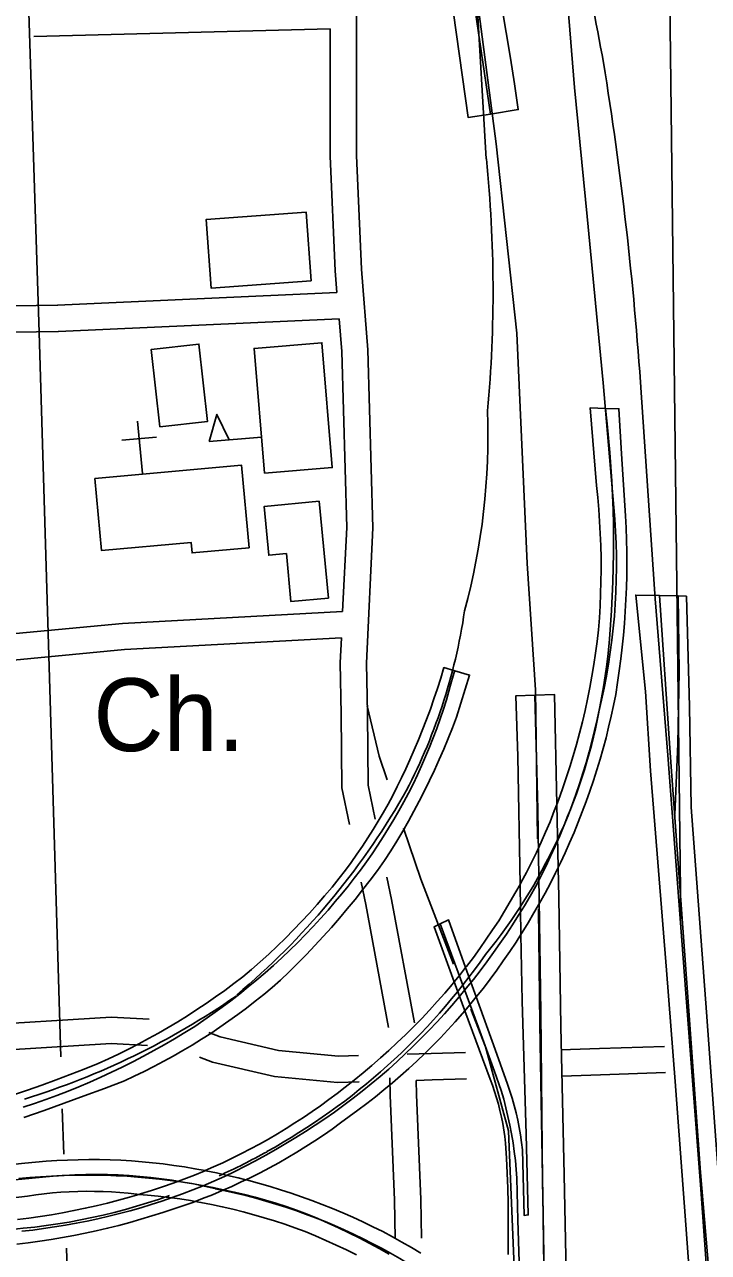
# Model space of a CAD drawing. Extents: x 3297716 to 3335574, y 688621 to 713991.
# Drawn here: x 3329047 to 3329828, y 705204 to 706604 of the extents above; entities that cross this region are included whole.
import ezdxf

# ---------------------------------------------------------------- set-up
doc = ezdxf.new("R2010")
doc.units = 0
for name, color, linetype in [('V-BLDG-OTLN', 7, 'Continuous'), ('V-BRDG-OTLN', 7, 'Continuous'), ('V-ROAD-CNTR', 7, 'Continuous'), ('V-SITE-OTLN', 7, 'Continuous'), ('V-SITE-OTLN-IDEN', 7, 'Continuous')]:
    doc.layers.add(name, color=color, linetype=linetype)

msp = doc.modelspace()

# ---------------------------------------------------------------- linework, layer by layer
at = {"layer": 'V-BLDG-OTLN'}
msp.add_line((3329317.8, 706133.7), (3329258, 706128.7), dxfattribs=at)
for points in [[(3329374.7, 706311.8), (3329260.4, 706303.6), (3329254.7, 706381.8), (3329369, 706390.1)], [(3329201.8, 706145.4), (3329192, 706233.6), (3329246.5, 706239.7), (3329256.4, 706151.5)], [(3329321.2, 706092.4), (3329309.4, 706234.7), (3329386.8, 706241.2), (3329398.6, 706098.8)], [(3329258, 706128.7), (3329267, 706159.6), (3329281, 706130.6)], [(3329303.8, 706007.5), (3329238.6, 706001.6), (3329237.5, 706013.5), (3329135.3, 706004.2), (3329127.8, 706086.4), (3329295.2, 706101.6)], [(3329383.8, 706060.4), (3329394.3, 705950), (3329351.4, 705946), (3329346.3, 706000.7), (3329326.2, 705998.8), (3329321, 706054.5)]]:
    msp.add_lwpolyline(points, close=True, dxfattribs=at)
at = {"layer": 'V-BRDG-OTLN'}
for points in [[(3329579.1, 706502.1), (3329554.8, 706667.3)], [(3329592.3, 706624.3), (3329597.3, 706595), (3329602, 706565.8), (3329606.6, 706536.5), (3329610.9, 706507.1), (3329579.1, 706502.1), (3329553.9, 706498.1), (3329533.6, 706641.7)], [(3329710.2, 705861.5), (3329712, 705874.1), (3329713.5, 705886.7), (3329715, 705903), (3329716.3, 705919.4), (3329717.4, 705935.7), (3329718.3, 705952.1), (3329718.9, 705968.5), (3329719.4, 705984.9), (3329719.6, 706001.3), (3329719.6, 706017.7), (3329719.5, 706034.2), (3329719.1, 706050.6), (3329718.5, 706067), (3329717.7, 706083.4), (3329716.7, 706099.8), (3329715.5, 706116.2), (3329714, 706132.5), (3329712.4, 706148.9), (3329710.7, 706166.4)], [(3329830.5, 704888.7), (3329814.6, 705063.1), (3329802.2, 705235.4), (3329790.2, 705398.7), (3329780, 705525.7), (3329762, 705752.9), (3329756.1, 705843.5), (3329745, 705953.4), (3329772.2, 705952.9), (3329793.5, 705952.6), (3329803, 705952.4)], [(3329772.2, 705952.9), (3329784, 705779), (3329803.1, 705516.2), (3329819.1, 705294.8), (3329841, 705035.5)], [(3329793.5, 705952.6), (3329794.6, 705865.8), (3329793, 705783.8), (3329789.5, 705703.2)], [(3329803, 705952.4), (3329806.4, 705826.2), (3329808.5, 705711.6), (3329825.8, 705477.6), (3329840.7, 705274.4)], [(3329044.2, 705227.9), (3329056.7, 705229.3), (3329069.2, 705231), (3329081.7, 705232.8), (3329094.1, 705234.8), (3329106.5, 705237.1), (3329118.9, 705239.5), (3329131.2, 705242.1), (3329143.5, 705245), (3329155.7, 705248), (3329167.9, 705251.3), (3329180, 705254.7), (3329192, 705258.4), (3329204, 705262.2), (3329216, 705266.3), (3329227.8, 705270.5), (3329239.6, 705275), (3329251.3, 705279.6), (3329263.5, 705284.9), (3329275.5, 705290.5), (3329287.4, 705296.2), (3329299.3, 705302.2), (3329311, 705308.3), (3329322.7, 705314.6), (3329334.2, 705321.1), (3329345.6, 705327.8), (3329357, 705334.7), (3329368.2, 705341.7), (3329379.3, 705348.9), (3329390.2, 705356.3), (3329401.1, 705363.9), (3329411.8, 705371.7), (3329422.4, 705379.6), (3329432.9, 705387.7), (3329443.2, 705396), (3329453.4, 705404.4), (3329463.1, 705412.8), (3329472.6, 705421.4), (3329481.9, 705430.1), (3329491.1, 705439), (3329500.2, 705448), (3329509.2, 705457.1), (3329518, 705466.4), (3329526.6, 705475.9), (3329535.1, 705485.5), (3329543.4, 705495.2), (3329551.6, 705505), (3329559.7, 705515), (3329567.5, 705525.1), (3329575.2, 705535.3), (3329582.8, 705545.7), (3329590.1, 705556.2), (3329597.4, 705566.8), (3329604.4, 705577.5), (3329611.3, 705588.3), (3329618, 705599.2), (3329624.5, 705610.2), (3329630.9, 705621.3), (3329636.7, 705632.6), (3329642.4, 705644), (3329647.9, 705655.5), (3329653.2, 705667), (3329658.3, 705678.7), (3329663.1, 705690.4), (3329667.8, 705702.2), (3329672.3, 705714.1), (3329676.6, 705726), (3329680.7, 705738.1), (3329684.6, 705750.2), (3329688.3, 705762.3), (3329691.7, 705774.6), (3329695, 705786.8), (3329698.1, 705799.2), (3329700.9, 705811.5), (3329703.5, 705824), (3329706, 705836.4), (3329708.2, 705849), (3329710.2, 705861.5)], [(3329538.5, 705867.1), (3329537.4, 705864.1), (3329533.4, 705849.6), (3329528.9, 705834.1), (3329525.5, 705823.2), (3329521.8, 705812.2), (3329517.9, 705801.4), (3329513.9, 705790.6), (3329509.7, 705779.9), (3329505.2, 705769.3), (3329500.6, 705758.7), (3329495.8, 705748.3), (3329490.8, 705737.9), (3329485.6, 705727.6), (3329480.2, 705717.5), (3329474.7, 705707.4), (3329468.9, 705697.4), (3329463, 705687.5), (3329456.9, 705677.7), (3329450.6, 705668.1), (3329444.2, 705658.5), (3329437.6, 705649.1), (3329430.8, 705639.8), (3329423.8, 705630.6), (3329416.7, 705621.5), (3329409.5, 705612.6), (3329402, 705603.8), (3329393.8, 705594.2), (3329385.4, 705584.7), (3329376.8, 705575.4), (3329368.1, 705566.3), (3329359.2, 705557.3), (3329350.2, 705548.4), (3329341, 705539.7), (3329331.7, 705531.1), (3329322.2, 705522.7), (3329312.6, 705514.5), (3329302.8, 705506.5), (3329293, 705498.6), (3329282.9, 705490.8), (3329272.8, 705483.3), (3329262.5, 705475.9), (3329252.1, 705468.7), (3329241.6, 705461.6), (3329230.2, 705454.4), (3329218.6, 705447.4), (3329206.9, 705440.5), (3329195, 705433.9), (3329183.1, 705427.4), (3329171.1, 705421.1), (3329159, 705415.1), (3329146.7, 705409.2), (3329134.4, 705403.5), (3329122, 705398), (3329109.5, 705392.7), (3329097, 705387.6), (3329084.3, 705382.7), (3329071.6, 705378), (3329058.8, 705373.5), (3329045.9, 705369.3)], [(3329326.1, 705544.1), (3329335.6, 705553.1), (3329345.1, 705562.3), (3329354.4, 705571.6), (3329363.5, 705581.1), (3329372.5, 705590.7), (3329381.3, 705600.5), (3329389.9, 705610.4), (3329398.4, 705620.5), (3329406.7, 705630.7), (3329413.6, 705639.6), (3329420.3, 705648.6), (3329426.8, 705657.8), (3329433.2, 705667.1), (3329439.4, 705676.5), (3329445.4, 705686), (3329451.2, 705695.6), (3329456.9, 705705.3), (3329462.4, 705715.1), (3329467.7, 705725), (3329472.8, 705735), (3329477.8, 705745.1), (3329482.5, 705755.3), (3329487.1, 705765.6), (3329492.2, 705777), (3329497.1, 705788.5), (3329506.3, 705811.6), (3329510.6, 705823.3), (3329514.7, 705835.1), (3329518.7, 705846.9), (3329522.4, 705858.8), (3329526, 705870.8), (3329538.5, 705867.1), (3329555.4, 705862.2), (3329540.4, 705814.4), (3329535.8, 705802.1), (3329531, 705790), (3329525.9, 705777.9), (3329520.7, 705765.9), (3329515.3, 705753.9), (3329509.7, 705742.1), (3329503.9, 705730.3), (3329498, 705718.6), (3329491.8, 705707.1), (3329485.5, 705695.6), (3329479, 705684.2), (3329472.3, 705672.9), (3329465.4, 705661.8), (3329458.4, 705650.7), (3329450.2, 705639.4), (3329441.8, 705628.3), (3329433.3, 705617.2), (3329424.6, 705606.3), (3329415.8, 705595.5), (3329406.8, 705584.9), (3329397.6, 705574.4), (3329388.3, 705564), (3329378.9, 705553.7), (3329369.3, 705543.6), (3329359.5, 705533.7), (3329349.6, 705523.8), (3329339.6, 705514.2), (3329330.1, 705506), (3329320.5, 705498), (3329310.7, 705490.2), (3329300.8, 705482.5), (3329290.8, 705475), (3329280.6, 705467.7), (3329270.4, 705460.6), (3329259.9, 705453.6), (3329249.4, 705446.9), (3329238.8, 705440.3), (3329228, 705433.9), (3329217.2, 705427.7), (3329206.2, 705421.7), (3329195.1, 705415.9), (3329184, 705410.2), (3329172.7, 705404.8), (3329161.3, 705399.6), (3329138.5, 705390.8), (3329115.6, 705382.2), (3329092.7, 705373.9), (3329069.7, 705365.7), (3329046.5, 705357.7)], [(3329629.8, 705839.4), (3329633.2, 705709.1), (3329636.8, 705477.5), (3329638.8, 705285.1), (3329639.2, 705247.9), (3329639.8, 705210.8), (3329640.6, 705173.7)], [(3329599.5, 705201.2), (3329599.5, 705222), (3329599.6, 705242.8), (3329599.5, 705259.9), (3329599.1, 705277.1), (3329598.4, 705294.3), (3329597.6, 705311.4), (3329596.5, 705328.5), (3329595.6, 705336), (3329593.2, 705350.9), (3329591.8, 705358.2), (3329590.1, 705365.6), (3329588.2, 705372.9), (3329586.1, 705380.1), (3329583.9, 705387.3), (3329581.4, 705394.4), (3329578.8, 705401.4), (3329549.9, 705479.4), (3329555.4, 705485.8), (3329563, 705495.1), (3329584.6, 705435), (3329598.6, 705395.7), (3329601.4, 705387.7), (3329604, 705379.5), (3329606.4, 705371.3), (3329608.5, 705363), (3329610.4, 705354.6), (3329612, 705346.2), (3329613.5, 705337.8), (3329614.6, 705329.3), (3329615.6, 705320.8), (3329617.5, 705246), (3329622.3, 705246.6), (3329619.9, 705338.6), (3329615.4, 705490.2), (3329614, 705566.5), (3329615.4, 705568.7), (3329622.2, 705579.7), (3329628.9, 705590.9), (3329635.3, 705602.1), (3329641.5, 705613.5), (3329647.6, 705625), (3329653.4, 705636.5), (3329656.5, 705642.8), (3329657.2, 705608.4), (3329659.7, 705461.6), (3329663.3, 705292.1), (3329666, 705161.8)], [(3329521.8, 705578.4), (3329565.6, 705460.3), (3329583.7, 705410.1), (3329591.4, 705388.3), (3329594.3, 705378.5), (3329596.8, 705368.7), (3329599.2, 705358.8), (3329601.3, 705348.9), (3329603.3, 705338.9), (3329605, 705328.8), (3329606.4, 705318.7), (3329607.7, 705308.6), (3329608.7, 705298.5), (3329609.5, 705288.4), (3329610.6, 705240.7), (3329611.9, 705193.1)], [(3329034.6, 705383.4), (3329050.9, 705388.9), (3329067.2, 705394.6), (3329083.3, 705400.5), (3329099.4, 705406.5), (3329115.4, 705412.7), (3329131.4, 705419.1), (3329143.1, 705424.4), (3329154.7, 705429.9), (3329166.2, 705435.6), (3329177.7, 705441.5), (3329189, 705447.6), (3329200.2, 705453.9), (3329211.4, 705460.3), (3329222.4, 705466.9), (3329233.3, 705473.7), (3329244.1, 705480.7), (3329254.8, 705487.8), (3329265.4, 705495.1), (3329275.9, 705502.6), (3329286.2, 705510.3), (3329296.4, 705518.1), (3329306.4, 705526.6), (3329316.3, 705535.3), (3329326.1, 705544.1)], [(3328903.6, 705290.6), (3329047.8, 705305.5)], [(3329047.8, 705305.5), (3329059.9, 705306.7), (3329072, 705307.7), (3329084.2, 705308.5), (3329096.3, 705309.1), (3329108.5, 705309.5), (3329120.6, 705309.6), (3329132.8, 705309.6), (3329145, 705309.3), (3329157.2, 705308.8), (3329169.3, 705308.1), (3329181.5, 705307.1), (3329193.6, 705306), (3329205.7, 705304.6), (3329217.8, 705303), (3329229.8, 705301.2), (3329241.8, 705299.2), (3329253.5, 705297), (3329252.3, 705296.5), (3329241.5, 705292), (3329229.3, 705287.3), (3329217, 705282.8), (3329204.7, 705278.5), (3329192.3, 705274.4), (3329179.8, 705270.5), (3329177.8, 705269.9), (3329175.4, 705270.1), (3329165.8, 705271.2), (3329156.2, 705272.1), (3329146.6, 705272.7), (3329137, 705273.2), (3329127.4, 705273.4), (3329117.7, 705273.5), (3329108.1, 705273.3), (3329098.5, 705272.9), (3329088.8, 705272.4), (3329079.2, 705271.6), (3329069.7, 705270.6), (3329060.1, 705269.5), (3329050.6, 705268.1), (3329007.5, 705263.1)], [(3329041, 705287.9), (3329053.3, 705289.1), (3329065.6, 705290.1), (3329078, 705290.9), (3329090.3, 705291.5), (3329102.7, 705291.8), (3329115, 705292), (3329127.4, 705291.9), (3329139.8, 705291.7), (3329152.1, 705291.2), (3329164.5, 705290.6), (3329176.8, 705289.7), (3329189.1, 705288.6), (3329201.4, 705287.3), (3329213.7, 705285.8), (3329225.9, 705284.2), (3329238.2, 705282.3), (3329250.3, 705280.1), (3329262.5, 705277.8), (3329274.6, 705275.3), (3329286.7, 705272.6), (3329298.7, 705269.7), (3329310.7, 705266.6), (3329322.6, 705263.3), (3329334.4, 705259.8), (3329346.2, 705256), (3329358, 705252.1), (3329370.1, 705247.3), (3329382.1, 705242.3), (3329394, 705237.1), (3329405.8, 705231.7), (3329417.5, 705226.1), (3329429.2, 705220.3), (3329440.7, 705214.4), (3329452.2, 705208.2), (3329463.5, 705201.9)], [(3329426.2, 705201), (3329414.7, 705206.7), (3329403.1, 705212.2), (3329391.3, 705217.5), (3329379.5, 705222.6), (3329367.7, 705227.5), (3329356.1, 705231.8), (3329344.4, 705235.9), (3329332.6, 705239.7), (3329320.8, 705243.3), (3329309, 705246.8), (3329297, 705250), (3329285.1, 705253), (3329273, 705255.8), (3329260.9, 705258.3), (3329248.8, 705260.7), (3329242.1, 705261.8), (3329250.7, 705265.1), (3329261.8, 705269.6), (3329272.9, 705274.2), (3329283.9, 705279.1), (3329294.8, 705284.1), (3329299.8, 705286.5), (3329303.4, 705285.6), (3329315.5, 705282.3), (3329327.6, 705278.8), (3329339.7, 705275.1), (3329351.7, 705271.2), (3329363.6, 705267.1), (3329375.5, 705262.8), (3329387.3, 705258.3), (3329399, 705253.7), (3329410.6, 705248.8), (3329422.2, 705243.8), (3329433.7, 705238.6), (3329445.1, 705233.1), (3329456.4, 705227.6), (3329467.4, 705221.7), (3329478.2, 705215.6), (3329489, 705209.3), (3329499.6, 705202.9)], [(3329039.2, 705241.3), (3329052.2, 705242.9), (3329065.1, 705244.7), (3329078, 705246.8), (3329090.9, 705249), (3329103.8, 705251.4), (3329116.6, 705254.1), (3329129.3, 705257), (3329142, 705260), (3329154.7, 705263.3), (3329167.3, 705266.8), (3329177.8, 705269.9), (3329187.7, 705269.1), (3329200, 705267.9), (3329212.2, 705266.4), (3329224.5, 705264.7), (3329236.7, 705262.8), (3329242.1, 705261.8), (3329239.5, 705260.8), (3329228.2, 705256.8), (3329216.8, 705252.9), (3329205.4, 705249.2), (3329192.8, 705245.3), (3329180.2, 705241.5), (3329167.6, 705237.9), (3329154.9, 705234.5), (3329142.1, 705231.4), (3329129.3, 705228.4), (3329116.5, 705225.6), (3329103.6, 705223), (3329090.7, 705220.7), (3329077.7, 705218.5), (3329064.7, 705216.6), (3329051.7, 705214.8), (3329038.6, 705213.3)]]:
    msp.add_lwpolyline(points, dxfattribs=at)
for points in [[(3329656.5, 705642.8), (3329654.9, 705714.6), (3329656.9, 705719.7), (3329661.4, 705732.3), (3329665.7, 705744.9), (3329669.8, 705757.6), (3329673.7, 705770.3), (3329677.4, 705783.1), (3329680.9, 705796), (3329684.2, 705808.9), (3329687.2, 705821.9), (3329690, 705834.9), (3329692.6, 705847.9), (3329695, 705861), (3329697.2, 705874.2), (3329699.2, 705887.3), (3329700.9, 705900.5), (3329702.4, 705913.8), (3329703.5, 705927.5), (3329704.3, 705941.2), (3329705, 705954.9), (3329705.3, 705968.6), (3329705.5, 705982.4), (3329705.4, 705996.1), (3329705.1, 706009.9), (3329704.6, 706023.6), (3329703.8, 706037.3), (3329702.8, 706051), (3329701.6, 706064.7), (3329700.1, 706078.4), (3329692.9, 706166.9), (3329710.7, 706166.4), (3329725.8, 706165.9), (3329728.7, 706114.4), (3329733.4, 706043.7), (3329734, 706030.1), (3329734.5, 706016.5), (3329734.8, 706002.9), (3329734.9, 705989.3), (3329734.7, 705975.6), (3329734.4, 705962), (3329733.8, 705948.4), (3329733.1, 705934.8), (3329732.1, 705921.2), (3329731, 705907.7), (3329729.6, 705894.1), (3329728.1, 705880.6), (3329726.3, 705867.1), (3329724.4, 705853.6), (3329722.2, 705840.2), (3329719.7, 705827.7), (3329717, 705815.3), (3329714.1, 705803), (3329711.1, 705790.7), (3329707.8, 705778.4), (3329704.3, 705766.3), (3329700.6, 705754.1), (3329696.8, 705742), (3329692.7, 705730), (3329688.5, 705718.1), (3329684, 705706.2), (3329679.4, 705694.4), (3329674.6, 705682.7), (3329669.5, 705671), (3329664.3, 705659.4), (3329659, 705647.9)], [(3329654.9, 705714.6), (3329652.1, 705707.3), (3329647.2, 705694.9), (3329642.2, 705683.2), (3329637.1, 705671.6), (3329631.7, 705660), (3329626.1, 705648.6), (3329620.3, 705637.2), (3329614.4, 705626), (3329613, 705623.5), (3329610.3, 705769.4), (3329608.3, 705838.7), (3329629.8, 705839.4), (3329652.2, 705840.2)], [(3329656.5, 705642.8), (3329653.4, 705636.5), (3329647.6, 705625), (3329641.5, 705613.5), (3329635.3, 705602.1), (3329628.9, 705590.9), (3329622.2, 705579.7), (3329615.4, 705568.7), (3329614, 705566.5), (3329613, 705623.5), (3329614.4, 705626), (3329620.3, 705637.2), (3329626.1, 705648.6), (3329631.7, 705660), (3329637.1, 705671.6), (3329642.2, 705683.2), (3329647.2, 705694.9), (3329652.1, 705707.3), (3329654.9, 705714.6)], [(3329614, 705566.5), (3329608.4, 705557.7), (3329601.3, 705546.9), (3329593.9, 705536.3), (3329586.4, 705525.7), (3329578.7, 705515.3), (3329571.1, 705505.3), (3329563.3, 705495.5), (3329563, 705495.1), (3329550.9, 705528.7), (3329551.8, 705529.8), (3329559.7, 705540.2), (3329567.2, 705550.5), (3329574.5, 705560.9), (3329581.6, 705571.5), (3329588.6, 705582.1), (3329595.3, 705592.9), (3329601.8, 705603.8), (3329608.2, 705614.9), (3329613, 705623.5)], [(3329550.9, 705528.7), (3329543.7, 705519.6), (3329537.8, 705512.4), (3329514.9, 705575), (3329521.8, 705578.4), (3329531.4, 705583)], [(3329563, 705495.1), (3329555.4, 705485.8), (3329549.9, 705479.4), (3329549.5, 705480.6), (3329537.8, 705512.4), (3329543.7, 705519.6), (3329550.9, 705528.7)], [(3329549.9, 705479.4), (3329547.3, 705476.3), (3329539, 705466.8), (3329530.6, 705457.6), (3329522, 705448.5), (3329513.2, 705439.5), (3329504.3, 705430.7), (3329495.3, 705422), (3329486.1, 705413.5), (3329476.7, 705405.2), (3329467.3, 705397), (3329457.6, 705389), (3329447.9, 705381.1), (3329438, 705373.5), (3329428, 705366), (3329417.8, 705358.6), (3329408.2, 705351.5), (3329398.4, 705344.5), (3329388.6, 705337.6), (3329378.6, 705331), (3329368.5, 705324.5), (3329358.3, 705318.2), (3329347.9, 705312), (3329337.5, 705306.1), (3329327, 705300.3), (3329316.3, 705294.7), (3329305.6, 705289.3), (3329299.8, 705286.5), (3329291.1, 705288.7), (3329278.9, 705291.6), (3329266.6, 705294.4), (3329254.2, 705296.9), (3329253.5, 705297), (3329263.1, 705301.2), (3329273.8, 705306.1), (3329284.4, 705311.2), (3329295, 705316.4), (3329305.4, 705321.8), (3329315.7, 705327.4), (3329326, 705333.1), (3329336.1, 705339), (3329346.2, 705345.1), (3329356.1, 705351.4), (3329365.9, 705357.8), (3329375.7, 705364.4), (3329385.3, 705371.1), (3329394.8, 705378), (3329404.1, 705385.1), (3329413.4, 705392.3), (3329423.7, 705400.3), (3329433.8, 705408.5), (3329443.8, 705416.9), (3329453.6, 705425.5), (3329463.3, 705434.2), (3329472.9, 705443), (3329482.3, 705452.1), (3329491.6, 705461.3), (3329500.7, 705470.6), (3329509.6, 705480.1), (3329518.4, 705489.8), (3329527, 705499.6), (3329535.4, 705509.5), (3329537.8, 705512.4), (3329549.5, 705480.6)], [(3329299.8, 705286.5), (3329294.8, 705284.1), (3329283.9, 705279.1), (3329272.9, 705274.2), (3329261.8, 705269.6), (3329250.7, 705265.1), (3329242.1, 705261.8), (3329236.7, 705262.8), (3329224.5, 705264.7), (3329212.2, 705266.4), (3329200, 705267.9), (3329187.7, 705269.1), (3329177.8, 705269.9), (3329179.8, 705270.5), (3329192.3, 705274.4), (3329204.7, 705278.5), (3329217, 705282.8), (3329229.3, 705287.3), (3329241.5, 705292), (3329252.3, 705296.5), (3329253.5, 705297), (3329254.2, 705296.9), (3329266.6, 705294.4), (3329278.9, 705291.6), (3329291.1, 705288.7)]]:
    msp.add_lwpolyline(points, close=True, dxfattribs=at)
at = {"layer": 'V-ROAD-CNTR'}
for points in [[(3329088.8, 705426.8), (3329064.1, 706253.1), (3329039, 707030), (3329017.6, 707758)], [(3329796.6, 705584.3), (3329781.4, 706855.7)], [(3329390.1, 706845.4), (3329418.3, 706765.3), (3329426.3, 706638.1), (3329426.2, 706454.9), (3329431.9, 706325), (3329439.3, 706233), (3329445.1, 706030.2), (3329437.6, 705875.7), (3329438.9, 705818.4)], [(3329721.2, 706040.1), (3329707.7, 706195.5), (3329689.7, 706385.1), (3329675.3, 706532.5), (3329653.6, 706800.5), (3329651, 706806.4)], [(3329574.5, 706450.9), (3329563.4, 706640.1)], [(3329563.4, 706640.1), (3329585.6, 706468.1), (3329609.5, 706252), (3329621.3, 705989.6), (3329630.7, 705845.4), (3329632.9, 705675.5)], [(3329396.3, 706599.4), (3329058, 706590.4)], [(3329396.3, 706599.4), (3329396.2, 706454.2), (3329402, 706323.2), (3329404, 706298.5)], [(3329084.9, 706284.1), (3329404, 706298.5)], [(3328749.5, 706274.4), (3328850.6, 706277.6), (3329010.5, 706282.8), (3329085.3, 706284.1)], [(3329086.2, 706254.1), (3329406.4, 706268.6)], [(3329406.4, 706268.6), (3329409.4, 706231.3), (3329415.1, 706030.5), (3329410.4, 705934.9)], [(3328750.2, 706244.4), (3328851.6, 706247.7), (3329011.2, 706252.8), (3329085.8, 706254.1)], [(3329915.4, 704195.1), (3329892.2, 704375.7), (3329870.4, 704608.3), (3329843.6, 704939.2), (3329818.9, 705280.8), (3329802.1, 705499), (3329781.5, 705771), (3329767.2, 705949.2), (3329751.1, 706184.5)], [(3328760.9, 705908.4), (3328825.5, 705900), (3329012.8, 705907.4), (3329159.1, 705921.2), (3329410.4, 705934.9)], [(3328762.3, 705878), (3328824.1, 705869.9), (3329014.8, 705877.4), (3329161.3, 705891.3), (3329409, 705904.7)], [(3329409, 705904.7), (3329407.6, 705876.1), (3329408.9, 705817.8)], [(3329418.3, 705691.7), (3329409.7, 705733.5), (3329408.9, 705817.9)], [(3329438.5, 705827), (3329452.1, 705769.9), (3329461.3, 705742.6)], [(3329447.7, 705697.7), (3329439.7, 705736.7), (3329438.9, 705818.2)], [(3329479.9, 705687.5), (3329499.6, 705629.4), (3329537, 705532.5)], [(3329462.9, 705460.3), (3329436.9, 705600.4), (3329431.7, 705625.9)], [(3329492.4, 705465.7), (3329466.3, 705606.1), (3329461.1, 705631.9)], [(3329634, 705595.3), (3329635.7, 705463.9), (3329641, 705158.2), (3329643.9, 705097.2)], [(3329556.8, 705481.3), (3329573.4, 705438.4), (3329599.9, 705342.5), (3329608.2, 705141.3), (3329608.8, 705132.4)], [(3329189.5, 705469.6), (3329146.3, 705472.1), (3328984.8, 705462.2), (3328774.9, 705458.7)], [(3329428.6, 705428.2), (3329405.8, 705427.5), (3329337.4, 705434.1), (3329270.7, 705449.6), (3329257.9, 705454.6)], [(3329187.7, 705439.6), (3329146.3, 705442), (3328985.9, 705432.2), (3328776.7, 705428.7)], [(3329777.9, 705438.8), (3329703.7, 705436.2), (3329659.6, 705434.9)], [(3329429.4, 705398.2), (3329404.8, 705397.5), (3329332.6, 705404.4), (3329261.9, 705420.9), (3329247.1, 705426.6)], [(3329550.8, 705431.7), (3329511.6, 705430.5), (3329484.1, 705429.7)], [(3329778.9, 705408.8), (3329704.7, 705406.3), (3329660.5, 705404.9)], [(3329470.5, 705219.6), (3329469.8, 705263.3), (3329464.7, 705383.1), (3329464.3, 705402.9)], [(3329551.7, 705401.7), (3329512.5, 705400.5), (3329494.3, 705400)], [(3329500.5, 705220.1), (3329499.8, 705264.2), (3329494.7, 705384), (3329494.3, 705400)], [(3329092.1, 705315.9), (3329090.5, 705367.6)], [(3329067.7, 705289.6), (3328759.9, 705260.1), (3328430.4, 705241.8), (3328187.6, 705242.1)], [(3329097.1, 705148.2), (3329095.3, 705208.5)]]:
    msp.add_lwpolyline(points, dxfattribs=at)
for centre, radius, start, end in [((3327199.8, 706116.4), 2547.4, 10.0506, 16.452), ((3325730.8, 705915.6), 4029.4, 3.8262, 9.2159), ((3328093.7, 706300), 1488.5, 354.7467, 5.8172), ((3328806.3, 706136.7), 770.1, 344.8549, 2.0115), ((3329018.3, 705988.1), 704.8, 346.2252, 4.2298), ((3328914.9, 706028.2), 641.5, 331.6996, 351.694), ((3329087.1, 705939.7), 627.4, 320.8542, 348.9781), ((3328745.2, 706147), 847.4, 309.9689, 330.0505), ((3328965.5, 705967.7), 741.4, 298.9245, 325.0878), ((3328789.2, 706216.7), 876.9, 287.1267, 304.7364), ((3328973.8, 705947.2), 719.6, 294.2649, 299.1361), ((3329128.2, 704710), 582.7, 76.4555, 95.9606), ((3329135.8, 704614.3), 674.5, 46.5799, 78.9732), ((3328973.8, 705947.2), 719.6, 272.6024, 289.4104)]:
    msp.add_arc(centre, radius, start, end, dxfattribs=at)
at = {"layer": 'V-SITE-OTLN'}
for p, q in [((3329181.9, 706092.1), (3329176.5, 706151.8)), ((3329198.2, 706133.7), (3329158.4, 706130.1))]:
    msp.add_line(p, q, dxfattribs=at)

# ---------------------------------------------------------------- texts
at = {"layer": 'V-SITE-OTLN-IDEN'}
msp.add_text('Ch.', height=83, rotation=0.0211, dxfattribs=at).set_placement((3329126, 705775.5))

doc.saveas('drawing.dxf')
